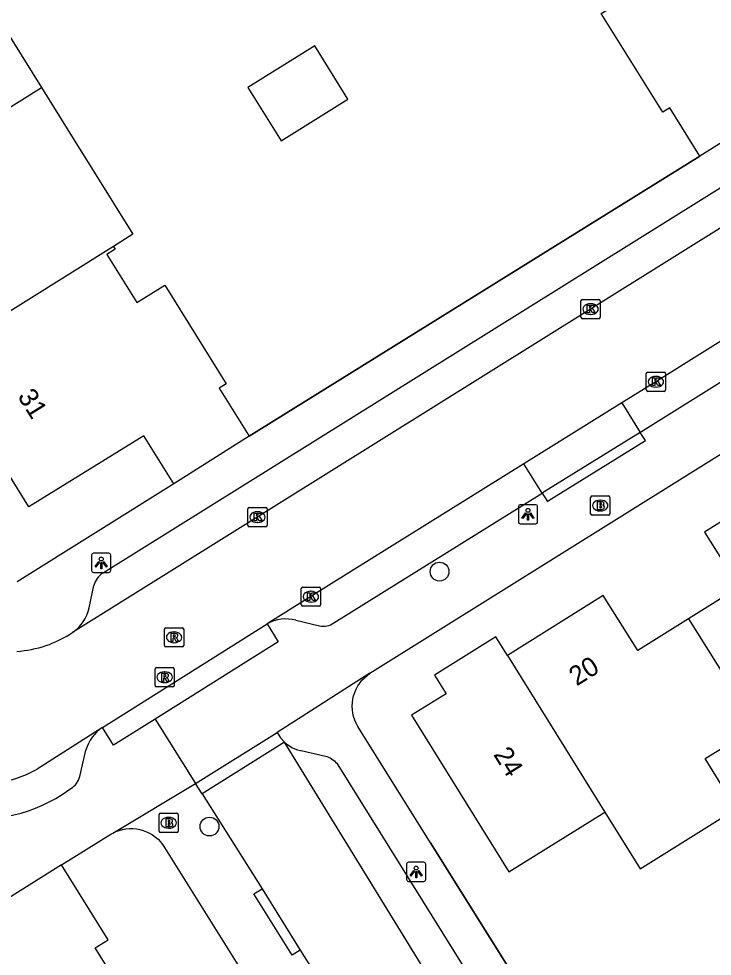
# Model space of a CAD drawing. Extents: x 158838 to 160074, y 386376 to 387776.
# Drawn here: x 159128.32 to 159164.4, y 386920.78 to 386969.57 of the extents above; entities that cross this region are included whole.
import ezdxf

# ---------------------------------------------------------------- set-up
doc = ezdxf.new("R2010")
doc.units = 0
for name, color, linetype in [('IMGEO_Boom', 7, 'Continuous'), ('IMGEO_Brandkraan', 7, 'Continuous'), ('IMGEO_Kolk', 7, 'Continuous'), ('IMGEO_Lichtpunt', 7, 'Continuous'), ('IMGEO_Muur', 7, 'Continuous'), ('IMGEO_Pand', 7, 'Continuous'), ('IMGEO_Pand_nummerreeks', 7, 'Continuous'), ('IMGEO_Parkeervlak_open', 7, 'Continuous'), ('IMGEO_Rijbaan_lokaal_gesloten', 7, 'Continuous'), ('IMGEO_Rijbaan_lokaal_open', 7, 'Continuous'), ('IMGEO_Rioolput', 7, 'Continuous'), ('IMGEO_Voetpad_open', 7, 'Continuous')]:
    doc.layers.add(name, color=color, linetype=linetype)

msp = doc.modelspace()

# ---------------------------------------------------------------- linework, layer by layer
at = {"layer": 'IMGEO_Boom'}
for centre in [(159150.211, 386940.794), (159138.243, 386927.527)]:
    msp.add_circle(centre, 0.489, dxfattribs=at)
at = {"layer": 'IMGEO_Brandkraan'}
for p, q in [((159158.07, 386943.808), (159158.07, 386944.66)), ((159158.145, 386944.734), (159158.997, 386944.734)), ((159158.558, 386944.514), (159158.583, 386944.514)), ((159159.071, 386944.66), (159159.071, 386943.808)), ((159158.581, 386943.954), (159158.556, 386943.954)), ((159158.997, 386943.734), (159158.145, 386943.734)), ((159135.617, 386927.295), (159135.617, 386928.147)), ((159135.692, 386928.221), (159136.544, 386928.221)), ((159136.105, 386928.001), (159136.13, 386928.001)), ((159136.618, 386928.147), (159136.618, 386927.295)), ((159136.128, 386927.441), (159136.103, 386927.441)), ((159136.544, 386927.221), (159135.692, 386927.221))]:
    msp.add_line(p, q, dxfattribs=at)
for points in [[(159158.07, 386943.808), (159158.07, 386944.66)], [(159158.145, 386944.734), (159158.997, 386944.734)], [(159158.418, 386944.434), (159158.418, 386944.034), (159158.631, 386944.034)], [(159158.649, 386944.434), (159158.418, 386944.434)], [(159159.071, 386944.66), (159159.071, 386943.808)], [(159158.597, 386944.353), (159158.543, 386944.353), (159158.543, 386944.277)], [(159158.543, 386944.277), (159158.596, 386944.277)], [(159158.605, 386944.201), (159158.543, 386944.201), (159158.543, 386944.12)], [(159158.543, 386944.12), (159158.605, 386944.12)], [(159158.997, 386943.734), (159158.145, 386943.734)], [(159135.617, 386927.295), (159135.617, 386928.147)], [(159135.692, 386928.221), (159136.544, 386928.221)], [(159135.965, 386927.921), (159135.965, 386927.521), (159136.178, 386927.521)], [(159136.196, 386927.921), (159135.965, 386927.921)], [(159136.144, 386927.84), (159136.09, 386927.84), (159136.09, 386927.764)], [(159136.618, 386928.147), (159136.618, 386927.295)], [(159136.09, 386927.764), (159136.143, 386927.764)], [(159136.152, 386927.688), (159136.09, 386927.688), (159136.09, 386927.607)], [(159136.09, 386927.607), (159136.152, 386927.607)], [(159136.544, 386927.221), (159135.692, 386927.221)]]:
    msp.add_lwpolyline(points, dxfattribs=at)
for centre, radius, start, end in [((159158.147, 386944.658), 0.0765, 91.552, 178.448), ((159158.147, 386944.658), 0.0765, 91.552, 178.448), ((159158.653, 386944.289), 0.145, 59.4692, 91.5367), ((159158.678, 386944.336), 0.0922, 285.5137, 58.1501), ((159158.995, 386944.658), 0.0765, 1.552, 88.448), ((159158.995, 386944.658), 0.0765, 1.552, 88.448), ((159158.598, 386944.315), 0.0379, 267.8285, 90.9355), ((159158.606, 386944.16), 0.0404, 269.8759, 90.5077), ((159158.637, 386944.285), 0.251, 268.6676, 293.5347), ((159158.683, 386944.144), 0.105, 301.3115, 78.989), ((159158.147, 386943.81), 0.0765, 181.552, 268.448), ((159158.147, 386943.81), 0.0765, 181.552, 268.448), ((159158.995, 386943.81), 0.0765, 271.552, 358.448), ((159158.995, 386943.81), 0.0765, 271.552, 358.448), ((159135.694, 386928.145), 0.0765, 91.552, 178.448), ((159135.694, 386928.145), 0.0765, 91.552, 178.448), ((159136.145, 386927.802), 0.0379, 267.8285, 90.9355), ((159136.2, 386927.776), 0.145, 59.4692, 91.5367), ((159136.225, 386927.823), 0.0922, 285.5137, 58.1501), ((159136.542, 386928.145), 0.0765, 1.552, 88.448), ((159136.542, 386928.145), 0.0765, 1.552, 88.448), ((159136.153, 386927.647), 0.0404, 269.8759, 90.5077), ((159136.184, 386927.772), 0.251, 268.6676, 293.5347), ((159136.23, 386927.631), 0.105, 301.3115, 78.989), ((159135.694, 386927.297), 0.0765, 181.552, 268.448), ((159135.694, 386927.297), 0.0765, 181.552, 268.448), ((159136.542, 386927.297), 0.0765, 271.552, 358.448), ((159136.542, 386927.297), 0.0765, 271.552, 358.448)]:
    msp.add_arc(centre, radius, start, end, dxfattribs=at)
for centre, major_axis, ratio, start_param, end_param in [((159158.557, 386944.234), (-0.387, 0.002), 0.722429, 4.712389, 7.853982), ((159158.582, 386944.234), (-0.39, 0.002), 0.717154, 1.570796, 4.712389), ((159136.104, 386927.721), (-0.387, 0.002), 0.722429, 4.712389, 7.853982), ((159136.129, 386927.721), (-0.39, 0.002), 0.717154, 1.570796, 4.712389)]:
    msp.add_ellipse(centre, major_axis=major_axis, ratio=ratio, start_param=start_param, end_param=end_param, dxfattribs=at)
at = {"layer": 'IMGEO_Kolk'}
for p, q in [((159157.568, 386954.03), (159157.568, 386954.882)), ((159157.643, 386954.956), (159158.495, 386954.956)), ((159158.056, 386954.736), (159158.081, 386954.736)), ((159158.569, 386954.882), (159158.569, 386954.03)), ((159158.079, 386954.176), (159158.054, 386954.176)), ((159158.495, 386953.956), (159157.643, 386953.956)), ((159160.967, 386950.251), (159160.967, 386951.103)), ((159161.042, 386951.177), (159161.894, 386951.177)), ((159161.455, 386950.957), (159161.48, 386950.957)), ((159161.968, 386951.103), (159161.968, 386950.251)), ((159161.478, 386950.397), (159161.453, 386950.397)), ((159161.894, 386950.177), (159161.042, 386950.177)), ((159140.238, 386943.207), (159140.238, 386944.059)), ((159140.313, 386944.133), (159141.165, 386944.133)), ((159141.239, 386944.059), (159141.239, 386943.207)), ((159140.726, 386943.913), (159140.751, 386943.913)), ((159141.165, 386943.133), (159140.313, 386943.133)), ((159140.749, 386943.353), (159140.724, 386943.353)), ((159143.017, 386939.064), (159143.017, 386939.916)), ((159143.092, 386939.99), (159143.944, 386939.99)), ((159143.505, 386939.77), (159143.53, 386939.77)), ((159144.018, 386939.916), (159144.018, 386939.064)), ((159143.528, 386939.21), (159143.503, 386939.21)), ((159143.944, 386938.99), (159143.092, 386938.99))]:
    msp.add_line(p, q, dxfattribs=at)
for points in [[(159157.568, 386954.03), (159157.568, 386954.882)], [(159157.643, 386954.956), (159158.495, 386954.956)], [(159157.889, 386954.656), (159158.012, 386954.656), (159158.012, 386954.505), (159158.142, 386954.656), (159158.306, 386954.656), (159158.16, 386954.505), (159158.313, 386954.256), (159158.161, 386954.256), (159158.076, 386954.42), (159158.012, 386954.353), (159158.012, 386954.256), (159157.889, 386954.256), (159157.889, 386954.656)], [(159158.569, 386954.882), (159158.569, 386954.03)], [(159158.495, 386953.956), (159157.643, 386953.956)], [(159160.967, 386950.251), (159160.967, 386951.103)], [(159161.042, 386951.177), (159161.894, 386951.177)], [(159161.288, 386950.877), (159161.411, 386950.877), (159161.411, 386950.726), (159161.541, 386950.877), (159161.705, 386950.877), (159161.559, 386950.726), (159161.712, 386950.477), (159161.56, 386950.477), (159161.475, 386950.641), (159161.411, 386950.574), (159161.411, 386950.477), (159161.288, 386950.477), (159161.288, 386950.877)], [(159161.968, 386951.103), (159161.968, 386950.251)], [(159161.894, 386950.177), (159161.042, 386950.177)], [(159140.238, 386943.207), (159140.238, 386944.059)], [(159140.313, 386944.133), (159141.165, 386944.133)], [(159141.239, 386944.059), (159141.239, 386943.207)], [(159140.559, 386943.833), (159140.682, 386943.833), (159140.682, 386943.682), (159140.812, 386943.833), (159140.976, 386943.833), (159140.83, 386943.682), (159140.983, 386943.433), (159140.831, 386943.433), (159140.746, 386943.597), (159140.682, 386943.53), (159140.682, 386943.433), (159140.559, 386943.433), (159140.559, 386943.833)], [(159141.165, 386943.133), (159140.313, 386943.133)], [(159143.017, 386939.064), (159143.017, 386939.916)], [(159143.092, 386939.99), (159143.944, 386939.99)], [(159143.338, 386939.69), (159143.461, 386939.69), (159143.461, 386939.539), (159143.591, 386939.69), (159143.755, 386939.69), (159143.609, 386939.539), (159143.762, 386939.29), (159143.61, 386939.29), (159143.525, 386939.454), (159143.461, 386939.387), (159143.461, 386939.29), (159143.338, 386939.29), (159143.338, 386939.69)], [(159144.018, 386939.916), (159144.018, 386939.064)], [(159143.944, 386938.99), (159143.092, 386938.99)]]:
    msp.add_lwpolyline(points, dxfattribs=at)
for centre, start, end in [((159157.645, 386954.88), 91.552, 178.448), ((159157.645, 386954.88), 91.552, 178.448), ((159158.493, 386954.88), 1.552, 88.448), ((159158.493, 386954.88), 1.552, 88.448), ((159157.645, 386954.032), 181.552, 268.448), ((159157.645, 386954.032), 181.552, 268.448), ((159158.493, 386954.032), 271.552, 358.448), ((159158.493, 386954.032), 271.552, 358.448), ((159161.044, 386951.101), 91.552, 178.448), ((159161.044, 386951.101), 91.552, 178.448), ((159161.892, 386951.101), 1.552, 88.448), ((159161.892, 386951.101), 1.552, 88.448), ((159161.044, 386950.253), 181.552, 268.448), ((159161.044, 386950.253), 181.552, 268.448), ((159161.892, 386950.253), 271.552, 358.448), ((159161.892, 386950.253), 271.552, 358.448), ((159140.315, 386944.057), 91.552, 178.448), ((159140.315, 386944.057), 91.552, 178.448), ((159141.163, 386944.057), 1.552, 88.448), ((159141.163, 386944.057), 1.552, 88.448), ((159140.315, 386943.209), 181.552, 268.448), ((159140.315, 386943.209), 181.552, 268.448), ((159141.163, 386943.209), 271.552, 358.448), ((159141.163, 386943.209), 271.552, 358.448), ((159143.094, 386939.914), 91.552, 178.448), ((159143.094, 386939.914), 91.552, 178.448), ((159143.942, 386939.914), 1.552, 88.448), ((159143.942, 386939.914), 1.552, 88.448), ((159143.094, 386939.066), 181.552, 268.448), ((159143.094, 386939.066), 181.552, 268.448), ((159143.942, 386939.066), 271.552, 358.448), ((159143.942, 386939.066), 271.552, 358.448)]:
    msp.add_arc(centre, 0.0765, start, end, dxfattribs=at)
for centre, major_axis, ratio, start_param, end_param in [((159158.055, 386954.456), (-0.387, 0.002), 0.722429, 4.712389, 7.853982), ((159158.08, 386954.456), (-0.39, 0.002), 0.717154, 1.570796, 4.712389), ((159161.454, 386950.677), (-0.387, 0.002), 0.722429, 4.712389, 7.853982), ((159161.479, 386950.677), (-0.39, 0.002), 0.717154, 1.570796, 4.712389), ((159140.725, 386943.633), (-0.387, 0.002), 0.722429, 4.712389, 7.853982), ((159140.75, 386943.633), (-0.39, 0.002), 0.717154, 1.570796, 4.712389), ((159143.504, 386939.49), (-0.387, 0.002), 0.722429, 4.712389, 7.853982), ((159143.529, 386939.49), (-0.39, 0.002), 0.717154, 1.570796, 4.712389)]:
    msp.add_ellipse(centre, major_axis=major_axis, ratio=ratio, start_param=start_param, end_param=end_param, dxfattribs=at)
at = {"layer": 'IMGEO_Lichtpunt'}
for p, q in [((159154.314, 386944.183), (159154.314, 386943.376)), ((159154.314, 386944.183), (159154.314, 386943.376)), ((159155.216, 386944.278), (159154.408, 386944.278)), ((159155.216, 386944.278), (159154.408, 386944.278)), ((159155.31, 386943.376), (159155.31, 386944.183)), ((159155.31, 386943.376), (159155.31, 386944.183)), ((159154.408, 386943.282), (159155.216, 386943.282)), ((159154.408, 386943.282), (159155.216, 386943.282)), ((159132.11, 386941.654), (159132.11, 386940.847)), ((159132.11, 386941.654), (159132.11, 386940.847)), ((159133.012, 386941.749), (159132.204, 386941.749)), ((159133.012, 386941.749), (159132.204, 386941.749)), ((159133.106, 386940.847), (159133.106, 386941.654)), ((159133.106, 386940.847), (159133.106, 386941.654)), ((159132.204, 386940.753), (159133.012, 386940.753)), ((159132.204, 386940.753), (159133.012, 386940.753)), ((159148.499, 386925.57), (159148.499, 386924.763)), ((159148.499, 386925.57), (159148.499, 386924.763)), ((159149.401, 386925.665), (159148.593, 386925.665)), ((159149.401, 386925.665), (159148.593, 386925.665)), ((159149.495, 386924.763), (159149.495, 386925.57)), ((159149.495, 386924.763), (159149.495, 386925.57)), ((159148.593, 386924.669), (159149.401, 386924.669)), ((159148.593, 386924.669), (159149.401, 386924.669))]:
    msp.add_line(p, q, dxfattribs=at)
for points in [[(159154.688, 386943.847), (159154.727, 386943.819), (159154.539, 386943.557), (159154.501, 386943.584), (159154.688, 386943.847)], [(159154.79, 386943.799), (159154.837, 386943.799), (159154.837, 386943.477), (159154.79, 386943.477), (159154.79, 386943.799)], [(159154.9, 386943.819), (159154.938, 386943.846), (159155.125, 386943.584), (159155.086, 386943.556), (159154.9, 386943.819)], [(159132.484, 386941.318), (159132.523, 386941.29), (159132.335, 386941.028), (159132.297, 386941.055), (159132.484, 386941.318)], [(159132.586, 386941.27), (159132.633, 386941.27), (159132.633, 386940.948), (159132.586, 386940.948), (159132.586, 386941.27)], [(159132.696, 386941.29), (159132.734, 386941.317), (159132.921, 386941.055), (159132.882, 386941.027), (159132.696, 386941.29)], [(159148.873, 386925.234), (159148.912, 386925.206), (159148.724, 386924.944), (159148.686, 386924.971), (159148.873, 386925.234)], [(159148.975, 386925.186), (159149.022, 386925.186), (159149.022, 386924.864), (159148.975, 386924.864), (159148.975, 386925.186)], [(159149.085, 386925.206), (159149.123, 386925.233), (159149.31, 386924.971), (159149.271, 386924.943), (159149.085, 386925.206)]]:
    msp.add_lwpolyline(points, dxfattribs=at)
for centre in [(159154.813, 386943.981), (159132.609, 386941.452), (159148.998, 386925.368)]:
    msp.add_circle(centre, 0.0994, dxfattribs=at)
for centre, start, end in [((159154.408, 386944.183), 90, 180), ((159154.408, 386944.183), 90, 180), ((159155.216, 386944.183), 0, 90), ((159155.216, 386944.183), 0, 90), ((159154.408, 386943.376), 180, 270), ((159154.408, 386943.376), 180, 270), ((159155.216, 386943.376), 270, 0), ((159155.216, 386943.376), 270, 360), ((159132.204, 386941.654), 90, 180), ((159132.204, 386941.654), 90, 180), ((159133.012, 386941.654), 0, 90), ((159133.012, 386941.654), 0, 90), ((159132.204, 386940.847), 180, 270), ((159132.204, 386940.847), 180, 270), ((159133.012, 386940.847), 270, 0), ((159133.012, 386940.847), 270, 360), ((159148.593, 386925.57), 90, 180), ((159148.593, 386925.57), 90, 180), ((159149.401, 386925.57), 0, 90), ((159149.401, 386925.57), 0, 90), ((159148.593, 386924.763), 180, 270), ((159148.593, 386924.763), 180, 270), ((159149.401, 386924.763), 270, 0), ((159149.401, 386924.763), 270, 360)]:
    msp.add_arc(centre, 0.0946, start, end, dxfattribs=at)
at = {"layer": 'IMGEO_Muur'}
for points in [[(159140.301, 386947.838), (159163.761, 386962.422)], [(159149.74, 386926.686), (159159.144, 386911.655)]]:
    msp.add_lwpolyline(points, dxfattribs=at)
at = {"layer": 'IMGEO_Pand'}
for points in [[(159163.761, 386962.422), (159162.19, 386964.939), (159161.825, 386964.711), (159158.624, 386969.839), (159160.082, 386970.749), (159158.521, 386973.249), (159158.088, 386972.979), (159158.003, 386973.115)], [(159123.72, 386972.986), (159123.805, 386972.85), (159123.373, 386972.58), (159124.938, 386970.071), (159126.388, 386970.975), (159129.502, 386965.983)], [(159140.242, 386965.987), (159141.97, 386963.217), (159145.443, 386965.383), (159143.715, 386968.153), (159140.242, 386965.987)], [(159119.237, 386959.595), (159128.476, 386965.343), (159129.502, 386965.983)], [(159129.502, 386965.983), (159131.152, 386963.338), (159134.261, 386958.353), (159133.243, 386957.719)], [(159167.663, 386964.86), (159163.761, 386962.422)], [(159133.243, 386957.719), (159124.005, 386951.946)], [(159133.243, 386957.719), (159133.333, 386957.575), (159132.901, 386957.305), (159134.466, 386954.796), (159135.915, 386955.7), (159139.114, 386950.571), (159138.741, 386950.339), (159140.301, 386947.838)], [(159136.383, 386945.364), (159134.825, 386947.869), (159128.849, 386944.162), (159125.646, 386949.307), (159126.914, 386950.096), (159125.358, 386952.599), (159124.09, 386951.81), (159124.005, 386951.946)], [(159140.301, 386947.838), (159136.383, 386945.364)], [(159169.005, 386945.982), (159168.408, 386946.941), (159165.221, 386944.949), (159165.82, 386943.991), (159163.997, 386942.852), (159165.794, 386939.978), (159163.157, 386938.33)], [(159163.157, 386938.33), (159160.521, 386936.682), (159158.73, 386939.548), (159153.743, 386936.431)], [(159163.157, 386938.33), (159166.699, 386932.701)], [(159153.743, 386936.431), (159153.141, 386937.398), (159149.953, 386935.401), (159150.548, 386934.442), (159148.75, 386933.325), (159153.814, 386925.173), (159158.818, 386928.282)], [(159153.743, 386936.431), (159158.818, 386928.282)], [(159158.818, 386928.282), (159160.652, 386925.33), (159165.652, 386928.445), (159164.039, 386931.062), (159166.699, 386932.701)], [(159130.533, 386925.542), (159123.926, 386921.395)], [(159135.679, 386917.307), (159135.599, 386917.434), (159134.92, 386917.01), (159132.297, 386921.208), (159132.976, 386921.632), (159130.533, 386925.542)]]:
    msp.add_lwpolyline(points, dxfattribs=at)
at = {"layer": 'IMGEO_Parkeervlak_open'}
for points in [[(159159.702, 386949.581), (159160.657, 386948.043)], [(159155.557, 386944.875), (159154.604, 386946.403)]]:
    msp.add_lwpolyline(points, dxfattribs=at)
at = {"layer": 'IMGEO_Rijbaan_lokaal_gesloten'}
for points in [[(159180.429, 386968.39), (159177.5, 386966.596), (159158.066, 386954.455), (159131.114, 386937.622)], [(159169.809, 386955.89), (159161.463, 386950.678), (159159.702, 386949.581)], [(159159.702, 386949.581), (159154.604, 386946.403)], [(159154.604, 386946.403), (159143.513, 386939.491), (159141.241, 386938.069)], [(159132.67, 386932.684), (159141.241, 386938.069)], [(159132.67, 386932.684), (159129.269, 386930.514)]]:
    msp.add_lwpolyline(points, dxfattribs=at)
for centre, radius, start, end in [((159127.814, 386942.619), 5.988, 273.8633, 303.4451), ((159126.285, 386935.792), 6.063, 210.7181, 299.4791)]:
    msp.add_arc(centre, radius, start, end, dxfattribs=at)
at = {"layer": 'IMGEO_Rijbaan_lokaal_open'}
for points in [[(159137.51, 386929.772), (159141.766, 386932.423)], [(159141.766, 386932.423), (159141.943, 386932.137), (159142.148, 386931.913)], [(159142.148, 386931.913), (159137.857, 386929.222)], [(159155.96, 386909.62), (159149.339, 386920.217), (159142.148, 386931.913)], [(159137.857, 386929.222), (159137.51, 386929.772)], [(159137.857, 386929.222), (159140.974, 386924.285)], [(159140.974, 386924.285), (159142.959, 386921.099)], [(159142.959, 386921.099), (159144.697, 386918.353), (159145.812, 386916.519)]]:
    msp.add_lwpolyline(points, dxfattribs=at)
at = {"layer": 'IMGEO_Rioolput'}
for p, q in [((159135.897, 386936.949), (159135.897, 386937.801)), ((159135.972, 386937.875), (159136.824, 386937.875)), ((159136.385, 386937.655), (159136.41, 386937.655)), ((159136.898, 386937.801), (159136.898, 386936.949)), ((159136.408, 386937.095), (159136.383, 386937.095)), ((159136.824, 386936.875), (159135.972, 386936.875)), ((159135.407, 386934.872), (159135.407, 386935.724)), ((159135.482, 386935.798), (159136.334, 386935.798)), ((159136.408, 386935.724), (159136.408, 386934.872)), ((159135.895, 386935.578), (159135.92, 386935.578)), ((159136.334, 386934.798), (159135.482, 386934.798)), ((159135.918, 386935.018), (159135.893, 386935.018))]:
    msp.add_line(p, q, dxfattribs=at)
for points in [[(159135.897, 386936.949), (159135.897, 386937.801)], [(159135.972, 386937.875), (159136.824, 386937.875)], [(159136.898, 386937.801), (159136.898, 386936.949)], [(159136.486, 386937.573), (159136.234, 386937.575), (159136.234, 386937.175)], [(159136.234, 386937.175), (159136.358, 386937.175), (159136.358, 386937.337), (159136.369, 386937.337)], [(159136.412, 386937.494), (159136.358, 386937.494), (159136.358, 386937.413)], [(159136.358, 386937.413), (159136.41, 386937.413)], [(159136.416, 386937.308), (159136.487, 386937.175), (159136.627, 386937.175), (159136.562, 386937.301)], [(159136.824, 386936.875), (159135.972, 386936.875)], [(159135.407, 386934.872), (159135.407, 386935.724)], [(159135.482, 386935.798), (159136.334, 386935.798)], [(159136.408, 386935.724), (159136.408, 386934.872)], [(159135.996, 386935.496), (159135.744, 386935.498), (159135.744, 386935.098)], [(159135.744, 386935.098), (159135.868, 386935.098), (159135.868, 386935.26), (159135.879, 386935.26)], [(159135.922, 386935.417), (159135.868, 386935.417), (159135.868, 386935.336)], [(159135.868, 386935.336), (159135.92, 386935.336)], [(159135.926, 386935.231), (159135.997, 386935.098), (159136.137, 386935.098), (159136.072, 386935.224)], [(159136.334, 386934.798), (159135.482, 386934.798)]]:
    msp.add_lwpolyline(points, dxfattribs=at)
for centre, radius, start, end in [((159135.974, 386937.799), 0.0765, 91.552, 178.448), ((159135.974, 386937.799), 0.0765, 91.552, 178.448), ((159136.822, 386937.799), 0.0765, 1.552, 88.448), ((159136.822, 386937.799), 0.0765, 1.552, 88.448), ((159136.368, 386937.284), 0.0533, 26.0293, 88.6989), ((159136.394, 386937.602), 0.19, 274.7715, 282.9687), ((159136.418, 386937.398), 0.0964, 77.0061, 93.1865), ((159136.432, 386937.455), 0.0378, 276.6634, 79.6772), ((159136.485, 386937.463), 0.109, 350.3612, 89.416), ((159136.483, 386937.463), 0.112, 277.5842, 350.9817), ((159136.467, 386937.248), 0.108, 29.5134, 73.7905), ((159135.974, 386936.951), 0.0765, 181.552, 268.448), ((159135.974, 386936.951), 0.0765, 181.552, 268.448), ((159136.822, 386936.951), 0.0765, 271.552, 358.448), ((159136.822, 386936.951), 0.0765, 271.552, 358.448), ((159135.484, 386935.722), 0.0765, 91.552, 178.448), ((159135.484, 386935.722), 0.0765, 91.552, 178.448), ((159136.332, 386935.722), 0.0765, 1.552, 88.448), ((159136.332, 386935.722), 0.0765, 1.552, 88.448), ((159135.878, 386935.207), 0.0533, 26.0293, 88.6989), ((159135.904, 386935.525), 0.19, 274.7715, 282.9687), ((159135.928, 386935.321), 0.0964, 77.0061, 93.1865), ((159135.942, 386935.378), 0.0378, 276.6634, 79.6772), ((159135.995, 386935.386), 0.109, 350.3612, 89.416), ((159135.993, 386935.386), 0.112, 277.5842, 350.9817), ((159135.977, 386935.171), 0.108, 29.5134, 73.7905), ((159135.484, 386934.874), 0.0765, 181.552, 268.448), ((159135.484, 386934.874), 0.0765, 181.552, 268.448), ((159136.332, 386934.874), 0.0765, 271.552, 358.448), ((159136.332, 386934.874), 0.0765, 271.552, 358.448)]:
    msp.add_arc(centre, radius, start, end, dxfattribs=at)
for centre, major_axis, ratio, start_param, end_param in [((159136.384, 386937.375), (-0.387, 0.002), 0.722429, 4.712389, 7.853982), ((159136.409, 386937.375), (-0.39, 0.002), 0.717154, 1.570796, 4.712389), ((159135.894, 386935.298), (-0.387, 0.002), 0.722429, 4.712389, 7.853982), ((159135.919, 386935.298), (-0.39, 0.002), 0.717154, 1.570796, 4.712389)]:
    msp.add_ellipse(centre, major_axis=major_axis, ratio=ratio, start_param=start_param, end_param=end_param, dxfattribs=at)
at = {"layer": 'IMGEO_Voetpad_open'}
for points in [[(159146.59, 386935.503), (159218.693, 386980.571)], [(159132.671, 386940.711), (159176.792, 386968.248)], [(159163.761, 386962.422), (159140.301, 386947.838)], [(159160.657, 386948.043), (159160.771, 386948.114), (159170.756, 386954.373)], [(159160.657, 386948.043), (159155.66, 386944.939), (159155.557, 386944.875)], [(159155.557, 386944.875), (159155.821, 386944.452), (159155.923, 386944.515), (159160.921, 386947.62), (159160.657, 386948.043)], [(159136.383, 386945.364), (159128.234, 386940.266)], [(159144.705, 386938.124), (159155.557, 386944.875)], [(159131.981, 386938.913), (159132.227, 386940.072)], [(159141.241, 386938.069), (159141.821, 386937.146), (159135.408, 386933.117)], [(159142.739, 386938.261), (159143.964, 386937.981)], [(159146.59, 386935.503), (159141.766, 386932.423)], [(159159.144, 386911.655), (159149.74, 386926.686), (159145.955, 386932.736), (159145.867, 386932.901), (159145.795, 386933.07), (159145.739, 386933.246), (159145.699, 386933.425), (159145.675, 386933.608), (159145.667, 386933.792), (159145.676, 386933.975), (159145.701, 386934.158), (159145.742, 386934.337), (159145.799, 386934.512), (159145.872, 386934.681), (159145.959, 386934.843), (159146.061, 386934.997), (159146.175, 386935.141), (159146.303, 386935.274), (159146.441, 386935.395), (159146.59, 386935.503)], [(159135.408, 386933.117), (159133.25, 386931.761), (159132.67, 386932.684)], [(159135.408, 386933.117), (159137.51, 386929.772)], [(159142.148, 386931.913), (159142.268, 386931.812), (159142.396, 386931.723), (159142.531, 386931.645), (159142.673, 386931.58), (159142.82, 386931.527), (159142.972, 386931.488), (159143.003, 386931.482), (159144.276, 386931.183), (159144.343, 386931.166), (159144.429, 386931.137), (159144.513, 386931.101), (159144.592, 386931.057), (159144.667, 386931.007), (159144.738, 386930.95), (159144.803, 386930.886), (159144.862, 386930.818), (159144.915, 386930.744), (159157.483, 386910.571)], [(159131.488, 386930.137), (159131.809, 386931.509)], [(159133.211, 386927.185), (159137.51, 386929.772)], [(159130.583, 386929.203), (159131.026, 386929.509)], [(159133.211, 386927.185), (159133.374, 386927.263), (159133.544, 386927.327), (159133.719, 386927.374), (159133.897, 386927.406), (159134.078, 386927.422), (159134.259, 386927.421), (159134.439, 386927.405), (159134.618, 386927.372), (159134.792, 386927.324), (159134.962, 386927.26), (159135.125, 386927.181), (159135.281, 386927.088), (159135.427, 386926.982), (159135.564, 386926.863), (159135.689, 386926.732), (159135.802, 386926.59), (159135.902, 386926.439), (159153.24, 386898.677), (159187.007, 386844.595), (159190.588, 386838.84)], [(159130.533, 386925.542), (159133.115, 386927.131), (159133.211, 386927.185)], [(159142.959, 386921.099), (159142.535, 386920.835), (159140.55, 386924.021), (159140.974, 386924.285)]]:
    msp.add_lwpolyline(points, dxfattribs=at)
for centre, radius, start, end in [((159133.281, 386939.813), 1.085, 124.1999, 166.2142), ((159129.952, 386939.339), 2.074, 304.0938, 348.1377), ((159142.22, 386936.37), 1.961, 74.6587, 119.9489), ((159144.184, 386938.832), 0.879, 255.5004, 306.3452), ((159133.839, 386930.924), 2.113, 123.6023, 163.9323), ((159126.293, 386935.793), 7.864, 211.6572, 303.0655), ((159130.566, 386930.331), 0.942, 299.2249, 348.0936)]:
    msp.add_arc(centre, radius, start, end, dxfattribs=at)

# ---------------------------------------------------------------- texts
at = {"layer": 'IMGEO_Pand_nummerreeks'}
for s, rotation, p in [('31', 301.9214, (159128.231, 386949.919)), ('20', 32.0112, (159157.346, 386934.814)), ('24', 301.8505, (159152.987, 386931.281))]:
    msp.add_text(s, height=1, rotation=rotation, dxfattribs=at).set_placement(p)

doc.saveas('drawing.dxf')
